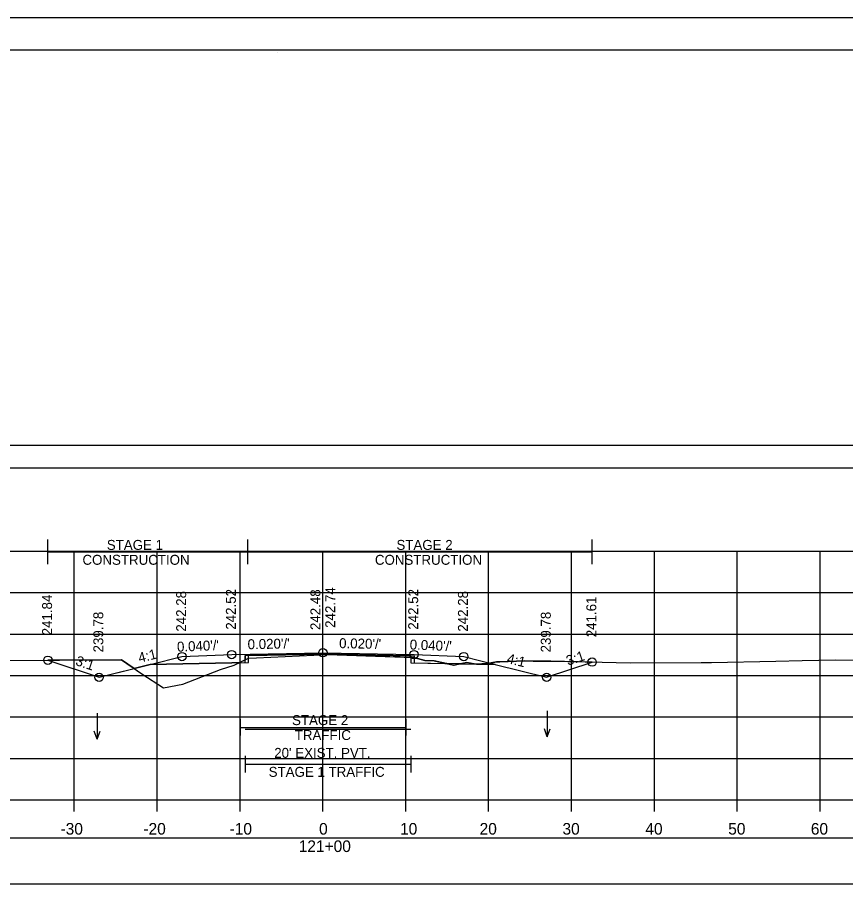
# Model space of a CAD drawing. Extents: x 1369627 to 1374022, y 380035 to 398173.
# Drawn here: x 1370142.4 to 1370242.3, y 381635.2 to 381741.6 of the extents above; entities that cross this region are included whole.
import ezdxf

# ---------------------------------------------------------------- set-up
doc = ezdxf.new("R2010")
doc.units = 0
for name, color, linetype in [('Default', 7, 'Continuous'), ('R_Alt Surface', 7, 'Continuous'), ('R_Axis', 7, 'Continuous'), ('R_Axis Annot', 7, 'Continuous'), ('R_Border', 7, 'Continuous'), ('R_Exist Surface', 7, 'Continuous'), ('R_Fin Surface', 7, 'Continuous'), ('R_Grid', 7, 'Continuous'), ('R_MOT', 7, 'Continuous'), ('R_No Plot', 7, 'Continuous'), ('R_Water Annot', 7, 'Continuous'), ('R_Xsect Elev', 7, 'Continuous'), ('R_Xsect Slope', 7, 'Continuous'), ('T_Vehicle Path Rt', 7, 'Continuous')]:
    doc.layers.add(name, color=color, linetype=linetype)

msp = doc.modelspace()

# ---------------------------------------------------------------- linework, layer by layer
at = {"layer": 'Default'}
for points in [[(1370029.24, 381687.25), (1370329.24, 381687.25), (1370329.24, 381689.96), (1370029.24, 381689.96)], [(1370029.24, 381637.07), (1370329.24, 381637.07), (1370329.24, 381642.59), (1370029.24, 381642.59)]]:
    msp.add_lwpolyline(points, close=True, dxfattribs=at)
at = {"layer": 'R_Alt Surface'}
msp.add_lwpolyline([(1370158.41, 381663.54), (1370169.86, 381663.77), (1370169.86, 381664.61), (1370179.24, 381664.79), (1370189.86, 381664.58), (1370189.86, 381663.75), (1370200.07, 381663.54)], dxfattribs=at)
at = {"layer": 'R_Axis'}
for p, q in [((1370029.24, 381647.22), (1370329.24, 381647.22)), ((1370149.24, 381645.82), (1370149.24, 381647.22)), ((1370159.24, 381645.82), (1370159.24, 381647.22)), ((1370169.24, 381645.82), (1370169.24, 381647.22)), ((1370179.24, 381645.82), (1370179.24, 381647.22)), ((1370189.24, 381645.82), (1370189.24, 381647.22)), ((1370199.24, 381645.82), (1370199.24, 381647.22)), ((1370209.24, 381645.82), (1370209.24, 381647.22)), ((1370219.24, 381645.82), (1370219.24, 381647.22)), ((1370229.24, 381645.82), (1370229.24, 381647.22)), ((1370239.24, 381645.82), (1370239.24, 381647.22))]:
    msp.add_line(p, q, dxfattribs=at)
at = {"layer": 'R_Border'}
for p, q in [((1370021.24, 381737.68), (1370337.42, 381737.68)), ((1370173.76, 381737.42), (1370173.76, 381737.42)), ((1370173.76, 381737.42), (1370173.76, 381737.42))]:
    msp.add_line(p, q, dxfattribs=at)
at = {"layer": 'R_Exist Surface'}
msp.add_lwpolyline([(1370132.48, 381664), (1370154.93, 381664.1), (1370157.4, 381662.41), (1370160, 381660.73), (1370162.34, 381661.17), (1370166.89, 381662.92), (1370168.54, 381663.47), (1370168.76, 381663.57), (1370170.25, 381664.31), (1370171.24, 381664.36), (1370179.86, 381664.73), (1370180.98, 381664.69), (1370190.22, 381664.4), (1370190.22, 381664.4), (1370191.53, 381664.04), (1370192.67, 381664), (1370195.02, 381663.47), (1370195.09, 381663.48), (1370195.4, 381663.55), (1370196.63, 381663.8), (1370197.51, 381663.64), (1370197.82, 381663.58), (1370198.43, 381663.64), (1370199.54, 381663.74), (1370200.21, 381663.85), (1370200.59, 381663.88), (1370203.59, 381663.98), (1370204.61, 381663.95), (1370205.84, 381663.94), (1370206.69, 381663.93), (1370206.73, 381663.93), (1370206.75, 381663.93), (1370206.76, 381663.93), (1370212.94, 381663.81), (1370216.31, 381663.74), (1370224.9, 381663.77), (1370226.15, 381663.79), (1370233.89, 381663.93), (1370237.07, 381664.04), (1370241.08, 381664.09), (1370247.73, 381663.98)], dxfattribs=at)
at = {"layer": 'R_Fin Surface'}
msp.add_lwpolyline([(1370146.06, 381664.06), (1370152.24, 381662), (1370158.41, 381663.54), (1370162.24, 381664.5), (1370168.24, 381664.74), (1370179.24, 381664.96), (1370190.24, 381664.74), (1370196.24, 381664.5), (1370200.05, 381663.55), (1370206.24, 381662), (1370211.73, 381663.83)], dxfattribs=at)
at = {"layer": 'R_Grid'}
for p, q in [((1370029.24, 381677.22), (1370329.24, 381677.22)), ((1370149.24, 381647.22), (1370149.24, 381677.22)), ((1370159.24, 381647.22), (1370159.24, 381677.22)), ((1370169.24, 381647.22), (1370169.24, 381677.22)), ((1370179.24, 381647.22), (1370179.24, 381677.22)), ((1370189.24, 381647.22), (1370189.24, 381677.22)), ((1370199.24, 381647.22), (1370199.24, 381677.22)), ((1370209.24, 381647.22), (1370209.24, 381677.22)), ((1370219.24, 381647.22), (1370219.24, 381677.22)), ((1370229.24, 381647.22), (1370229.24, 381677.22)), ((1370239.24, 381647.22), (1370239.24, 381677.22)), ((1370029.24, 381672.22), (1370329.24, 381672.22)), ((1370029.24, 381667.22), (1370329.24, 381667.22)), ((1370029.24, 381662.22), (1370329.24, 381662.22)), ((1370029.24, 381657.22), (1370329.24, 381657.22)), ((1370029.24, 381652.22), (1370329.24, 381652.22)), ((1370029.24, 381647.22), (1370329.24, 381647.22))]:
    msp.add_line(p, q, dxfattribs=at)
at = {"layer": 'R_MOT'}
for p, q in [((1370146.06, 381675.63), (1370146.06, 381678.63)), ((1370170.2, 381675.63), (1370170.2, 381678.63)), ((1370211.73, 381675.63), (1370211.73, 381678.63)), ((1370146.06, 381677.13), (1370211.73, 381677.13)), ((1370169.24, 381656.96), (1370169.24, 381654.96)), ((1370169.24, 381655.96), (1370189.24, 381655.96)), ((1370189.24, 381656.96), (1370189.24, 381654.96)), ((1370169.86, 381652.52), (1370169.86, 381650.52)), ((1370189.86, 381652.52), (1370189.86, 381650.52)), ((1370169.86, 381651.52), (1370189.86, 381651.52))]:
    msp.add_line(p, q, dxfattribs=at)
at = {"layer": 'R_No Plot'}
msp.add_line((1370008.84, 381741.58), (1370342.17, 381741.58), dxfattribs=at)
for points in [[(1370008.83, 381741.58), (1370342.17, 381741.58), (1370342.17, 381528.24), (1370008.83, 381528.24)], [(1370255.16, 381737.68), (1370274.78, 381737.68), (1370274.78, 381727.8), (1370290.89, 381727.8), (1370314.09, 381727.8), (1370314.09, 381695.13), (1370337.3, 381695.13), (1370337.42, 381532.22), (1370021.24, 381532.22), (1370021.24, 381737.68)]]:
    msp.add_lwpolyline(points, close=True, dxfattribs=at)
for points in [[(1370158.41, 381663.54), (1370168.24, 381663.74), (1370170.25, 381663.78), (1370170.25, 381664.61), (1370179.24, 381664.79), (1370190.24, 381664.57), (1370190.24, 381663.74), (1370190.24, 381663.74), (1370200.05, 381663.55)], [(1370169.86, 381655.73), (1370189.86, 381655.73)]]:
    msp.add_lwpolyline(points, dxfattribs=at)
for centre in [(1370146.06, 381664.06), (1370162.24, 381664.5), (1370168.24, 381664.74), (1370179.24, 381664.96), (1370190.24, 381664.74), (1370196.24, 381664.5), (1370211.73, 381663.83), (1370152.24, 381662), (1370206.24, 381662)]:
    msp.add_circle(centre, 0.5, dxfattribs=at)
at = {"layer": 'R_Water Annot'}
for p, q in [((1370152, 381657.67), (1370152, 381654.53)), ((1370206.32, 381657.95), (1370206.32, 381654.81)), ((1370152, 381654.53), (1370151.65, 381655.49)), ((1370152, 381654.53), (1370152.35, 381655.49)), ((1370206.32, 381654.81), (1370205.97, 381655.77)), ((1370206.32, 381654.81), (1370206.67, 381655.77))]:
    msp.add_line(p, q, dxfattribs=at)
at = {"layer": 'R_Xsect Elev'}
msp.add_line((1370179.24, 381664.7), (1370179.24, 381674.7), dxfattribs=at)
at = {"layer": 'T_Vehicle Path Rt'}
for p, q in [((1370189.86, 381664.41), (1370189.86, 381664.58)), ((1370154.93, 381664.1), (1370146.06, 381664.06)), ((1370156.45, 381663.05), (1370154.93, 381664.1)), ((1370158.41, 381663.54), (1370156.45, 381663.05)), ((1370168.24, 381663.74), (1370158.41, 381663.54)), ((1370169.14, 381663.76), (1370168.24, 381663.74)), ((1370169.86, 381664.12), (1370169.14, 381663.76)), ((1370169.14, 381663.76), (1370169.86, 381663.77)), ((1370169.86, 381663.77), (1370169.86, 381664.12)), ((1370189.86, 381664.41), (1370189.86, 381663.75)), ((1370189.86, 381663.75), (1370194.17, 381663.66)), ((1370195.79, 381663.63), (1370194.19, 381663.66)), ((1370195.79, 381663.63), (1370197.79, 381663.59)), ((1370197.79, 381663.59), (1370197.82, 381663.58)), ((1370197.82, 381663.59), (1370197.79, 381663.59)), ((1370197.82, 381663.58), (1370197.86, 381663.59)), ((1370197.86, 381663.59), (1370197.82, 381663.59)), ((1370197.86, 381663.59), (1370200.05, 381663.54)), ((1370199.36, 381663.72), (1370200.05, 381663.55)), ((1370200.05, 381663.55), (1370199.36, 381663.72))]:
    msp.add_line(p, q, dxfattribs=at)
for points in [[(1370189.86, 381664.58), (1370179.24, 381664.79), (1370169.86, 381664.61), (1370169.86, 381664.12)], [(1370169.86, 381664.12), (1370170.25, 381664.31), (1370171.24, 381664.36), (1370179.86, 381664.73), (1370180.98, 381664.69), (1370189.86, 381664.41)], [(1370146.06, 381664.06), (1370152.24, 381662), (1370156.45, 381663.05)], [(1370156.45, 381663.05), (1370157.4, 381662.41), (1370160, 381660.73), (1370162.34, 381661.17), (1370166.89, 381662.92), (1370168.54, 381663.47), (1370168.76, 381663.57), (1370169.14, 381663.76)], [(1370169.14, 381663.76), (1370169.14, 381663.76)], [(1370194.17, 381663.66), (1370192.67, 381664), (1370191.53, 381664.04), (1370190.22, 381664.4), (1370189.86, 381664.41)], [(1370194.17, 381663.66), (1370194.17, 381663.66)], [(1370194.19, 381663.66), (1370195.02, 381663.47), (1370195.09, 381663.48), (1370195.4, 381663.55), (1370195.79, 381663.63)], [(1370197.79, 381663.59), (1370197.51, 381663.64), (1370196.63, 381663.8), (1370195.79, 381663.63)], [(1370197.82, 381663.59), (1370197.82, 381663.58)], [(1370197.82, 381663.58), (1370197.82, 381663.59)], [(1370199.36, 381663.72), (1370198.43, 381663.64), (1370197.86, 381663.59)], [(1370211.73, 381663.83), (1370206.76, 381663.93), (1370206.75, 381663.93), (1370206.73, 381663.93), (1370206.69, 381663.93), (1370205.84, 381663.94), (1370204.61, 381663.95), (1370203.59, 381663.98), (1370200.59, 381663.88), (1370200.21, 381663.85), (1370199.54, 381663.74), (1370199.36, 381663.72)], [(1370200.05, 381663.55), (1370206.24, 381662), (1370211.73, 381663.83)], [(1370200.05, 381663.54), (1370200.05, 381663.55)]]:
    msp.add_lwpolyline(points, dxfattribs=at)

# ---------------------------------------------------------------- texts
at = {"layer": 'R_Axis Annot'}
for s, height, p in [("20' EXIST. PVT.", 1.2, (1370173.37, 381652.28)), ('-30', 1.4, (1370147.58, 381643.02)), ('-20', 1.4, (1370157.58, 381643.02)), ('-10', 1.4, (1370167.98, 381643.02)), ('0', 1.4, (1370178.78, 381643.02)), ('10', 1.4, (1370188.55, 381643.02)), ('20', 1.4, (1370198.15, 381643.02)), ('30', 1.4, (1370208.15, 381643.02)), ('40', 1.4, (1370218.15, 381643.02)), ('50', 1.4, (1370228.15, 381643.02)), ('60', 1.4, (1370238.12, 381643.02)), ('121+00', 1.4, (1370176.32, 381640.92))]:
    msp.add_text(s, height=height, dxfattribs=at).set_placement(p)
at = {"layer": 'R_MOT'}
for s, p in [('STAGE 1', (1370153.17, 381677.37)), ('STAGE 2', (1370188.12, 381677.37)), ('CONSTRUCTION', (1370150.23, 381675.57)), ('CONSTRUCTION', (1370185.52, 381675.57)), ('STAGE 2', (1370175.52, 381656.23)), ('TRAFFIC', (1370175.85, 381654.43)), ('STAGE 1 TRAFFIC', (1370172.7, 381649.99))]:
    msp.add_text(s, height=1.2, dxfattribs=at).set_placement(p)
at = {"layer": 'R_Xsect Elev'}
for s, p in [('241.84', (1370146.56, 381667.06)), ('242.28', (1370162.74, 381667.5)), ('242.52', (1370168.74, 381667.74)), ('242.48', (1370178.94, 381667.7)), ('242.74', (1370180.73, 381667.96)), ('242.52', (1370190.74, 381667.74)), ('242.28', (1370196.74, 381667.5)), ('241.61', (1370212.23, 381666.83)), ('239.78', (1370152.74, 381665)), ('239.78', (1370206.74, 381665))]:
    msp.add_text(s, height=1.2, rotation=90, dxfattribs=at).set_placement(p)
at = {"layer": 'R_Xsect Slope'}
for s, rotation, p in [("0.020'/'", 1.1458, (1370170.17, 381665.38)), ("0.020'/'", 358.8542, (1370181.19, 381665.52)), ("0.040'/'", 2.2906, (1370161.66, 381665.08)), ("0.040'/'", 357.7094, (1370189.7, 381665.36)), ('3:1', 341.5651, (1370149.31, 381663.5)), ('4:1', 14.0362, (1370157.12, 381663.74)), ('4:1', 345.9638, (1370201.36, 381663.74)), ('3:1', 18.4349, (1370208.83, 381663.39))]:
    msp.add_text(s, height=1.2, rotation=rotation, dxfattribs=at).set_placement(p)

doc.saveas('drawing.dxf')
